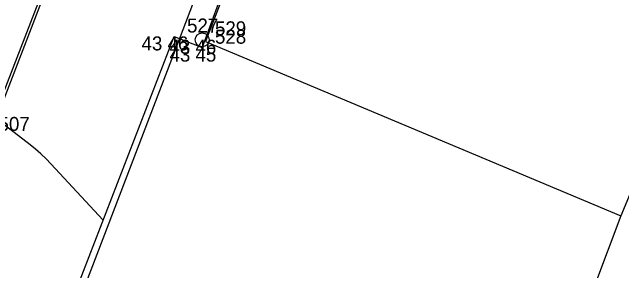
# Model space of a CAD drawing. Extents: x -702257 to -701487, y -1009871 to -1008841.
# Drawn here: x -701671.59 to -701660.69, y -1009093.08 to -1009088.46 of the extents above; entities that cross this region are included whole.
import ezdxf

# ---------------------------------------------------------------- set-up
doc = ezdxf.new("R2010")
doc.units = 0
for name, color, linetype in [('Ex_Minor Contours', 7, 'Continuous'), ('Z_body', 7, 'Continuous'), ('Z_body_cisla', 7, 'Continuous'), ('Z_body_vysky_redukovane', 7, 'Continuous'), ('Z_budova', 7, 'Continuous'), ('Z_katastr_hranice', 7, 'Continuous'), ('Z_katastr_vnitrni_kresba', 7, 'Continuous'), ('Z_obruba', 7, 'Continuous'), ('Z_site_kanalizace_znaky', 7, 'Continuous')]:
    doc.layers.add(name, color=color, linetype=linetype)

# ---------------------------------------------------------------- blocks, each defined once
blk = doc.blocks.new('POINT_DISPLAY')
blk.add_line((0, 0), (0, 0))
blk = doc.blocks.new('Z15')
blk.add_circle((0, 0), 0.125)

msp = doc.modelspace()

# ---------------------------------------------------------------- linework, layer by layer
at = {"layer": 'Ex_Minor Contours'}
msp.add_lwpolyline([(-701669.96, -1009092.178), (-701670.893, -1009091.171), (-701670.981, -1009091.079), (-701671.073, -1009090.992), (-701671.168, -1009090.908), (-701671.267, -1009090.828), (-701671.781, -1009090.429)], dxfattribs=at)
at = {"layer": 'Z_budova'}
for p, q in [((-701667.07, -1009086.02), (-701668.19, -1009089.09)), ((-701671.35, -1009095.78), (-701668.69, -1009088.89)), ((-701668.69, -1009088.89), (-701668.19, -1009089.09))]:
    msp.add_line(p, q, dxfattribs=at)
at = {"layer": 'Z_katastr_hranice'}
for p, q in [((-701665.49, -1009080.82), (-701668.63, -1009089.02)), ((-701668.63, -1009089.02), (-701674.37, -1009104.03)), ((-701659.69, -1009089.62), (-701660.7, -1009092.1)), ((-701660.7, -1009092.1), (-701665.62, -1009105.11))]:
    msp.add_line(p, q, dxfattribs=at)
at = {"layer": 'Z_katastr_vnitrni_kresba'}
for p, q in [((-701664.97, -1009080.76), (-701668.13, -1009088.98)), ((-701668.13, -1009088.98), (-701660.7, -1009092.1))]:
    msp.add_line(p, q, dxfattribs=at)
at = {"layer": 'Z_obruba'}
for p, q in [((-701670.47, -1009086.59), (-701672.7, -1009092.36)), ((-701672.65, -1009092.38), (-701670.42, -1009086.61))]:
    msp.add_line(p, q, dxfattribs=at)

# ---------------------------------------------------------------- block references
at = {"layer": 'Z_body'}
for p in [(-701668.69, -1009088.89), (-701668.19, -1009088.95), (-701668.19, -1009089.09)]:
    msp.add_blockref('POINT_DISPLAY', p, dxfattribs=at)
at = {"layer": 'Z_site_kanalizace_znaky'}
msp.add_blockref('Z15', (-701668.19, -1009088.95), dxfattribs=at)

# ---------------------------------------------------------------- texts
at = {"layer": 'Z_body_cisla'}
for s, p in [('527', (-701668.46, -1009088.82)), ('529', (-701667.96, -1009088.87)), ('528', (-701667.96, -1009089.02)), ('507', (-701671.83, -1009090.58))]:
    msp.add_text(s, height=0.25, dxfattribs=at).set_placement(p)
at = {"layer": 'Z_body_vysky_redukovane'}
for s, p in [('43 46', (-701669.273, -1009089.14)), ('43 46', (-701668.773, -1009089.2)), ('43 45', (-701668.773, -1009089.34))]:
    msp.add_text(s, height=0.25, dxfattribs=at).set_placement(p)

doc.saveas('drawing.dxf')
